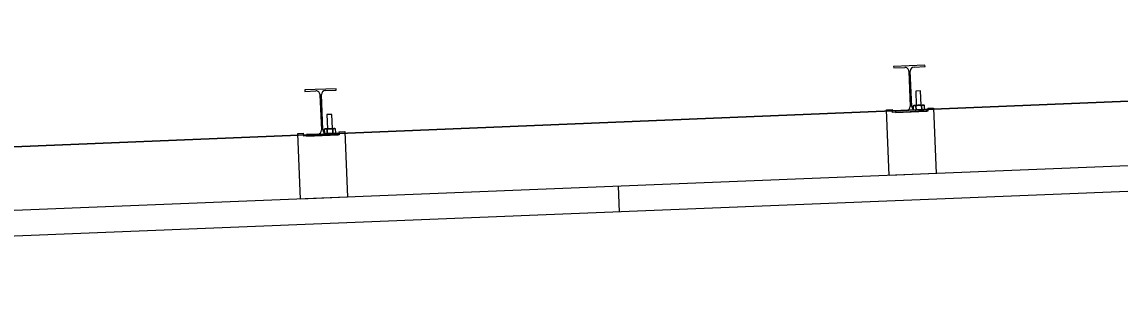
# Model space of a CAD drawing. Extents: x 9538 to 81668, y 7600 to 11751.
# Drawn here: x 11174.2 to 11290.7, y 9714.8 to 9744.9 of the extents above; entities that cross this region are included whole.
import ezdxf

# ---------------------------------------------------------------- set-up
doc = ezdxf.new("R2010")
doc.units = 0
for name, color, linetype in [('dsnStdCells', 7, 'Continuous'), ('dsnStdNameDate', 7, 'Continuous'), ('dsnStdTable', 7, 'Continuous')]:
    doc.layers.add(name, color=color, linetype=linetype)

msp = doc.modelspace()

# ---------------------------------------------------------------- linework, layer by layer
at = {"layer": 'dsnStdCells'}
for p, q in [((11269.98, 9740.31), (11266.65, 9740.18)), ((11269.98, 9740.31), (11266.65, 9740.18)), ((11266.65, 9740.18), (11266.66, 9740.02)), ((11266.65, 9740.18), (11266.66, 9740.02)), ((11266.66, 9740.02), (11267.83, 9740.07)), ((11266.66, 9740.02), (11267.83, 9740.07)), ((11268.82, 9740.11), (11269.99, 9740.16)), ((11268.82, 9740.11), (11269.99, 9740.16)), ((11269.99, 9740.16), (11269.98, 9740.31)), ((11269.99, 9740.16), (11269.98, 9740.31)), ((11268.26, 9739.67), (11268.41, 9735.92)), ((11268.26, 9739.67), (11268.41, 9735.92)), ((11268.57, 9735.93), (11268.42, 9739.68)), ((11268.57, 9735.93), (11268.42, 9739.68)), ((11207.53, 9737.81), (11204.2, 9737.68)), ((11207.53, 9737.81), (11204.2, 9737.68)), ((11204.2, 9737.68), (11204.21, 9737.53)), ((11204.2, 9737.68), (11204.21, 9737.53)), ((11204.21, 9737.53), (11205.38, 9737.57)), ((11204.21, 9737.53), (11205.38, 9737.57)), ((11206.37, 9737.61), (11207.54, 9737.66)), ((11206.37, 9737.61), (11207.54, 9737.66)), ((11207.54, 9737.66), (11207.53, 9737.81)), ((11207.54, 9737.66), (11207.53, 9737.81)), ((11269.52, 9737.58), (11269, 9737.56)), ((11269.52, 9737.58), (11269, 9737.56)), ((11269, 9737.56), (11269.06, 9736.05)), ((11269, 9737.56), (11269.06, 9736.05)), ((11269.58, 9736.07), (11269.52, 9737.58)), ((11269.58, 9736.07), (11269.52, 9737.58)), ((11205.81, 9737.17), (11205.96, 9733.43)), ((11205.81, 9737.17), (11205.96, 9733.43)), ((11206.12, 9733.43), (11205.97, 9737.18)), ((11206.12, 9733.43), (11205.97, 9737.18)), ((11265.9, 9735.56), (11266.53, 9735.59)), ((11266.18, 9728.61), (11265.9, 9735.56)), ((11266.54, 9735.28), (11266.53, 9735.59)), ((11270.28, 9735.43), (11266.54, 9735.28)), ((11268.01, 9735.49), (11266.84, 9735.44)), ((11268.01, 9735.49), (11266.84, 9735.44)), ((11266.84, 9735.44), (11266.85, 9735.29)), ((11266.84, 9735.44), (11266.85, 9735.29)), ((11266.85, 9735.29), (11270.18, 9735.42)), ((11266.85, 9735.29), (11270.18, 9735.42)), ((11268.8, 9736.04), (11268.72, 9735.99)), ((11268.8, 9736.04), (11268.72, 9735.99)), ((11268.72, 9735.99), (11268.74, 9735.61)), ((11268.74, 9735.61), (11268.72, 9735.99)), ((11269.77, 9736.08), (11268.8, 9736.04)), ((11268.8, 9736.04), (11269.77, 9736.08)), ((11270.17, 9735.58), (11269, 9735.53)), ((11270.17, 9735.58), (11269, 9735.53)), ((11269.02, 9736), (11269.04, 9735.58)), ((11269.04, 9735.58), (11269.02, 9736)), ((11269.04, 9735.58), (11269.02, 9736)), ((11269.06, 9736.05), (11269.58, 9736.07)), ((11269.64, 9735.61), (11269.62, 9736.02)), ((11269.62, 9736.02), (11269.64, 9735.61)), ((11269.64, 9735.61), (11269.62, 9736.02)), ((11269.84, 9736.08), (11269.77, 9736.08)), ((11269.77, 9736.08), (11269.84, 9736.08)), ((11269.92, 9736.04), (11269.84, 9736.08)), ((11269.92, 9736.04), (11269.84, 9736.08)), ((11269.86, 9735.56), (11269.94, 9735.62)), ((11269.86, 9735.56), (11269.94, 9735.62)), ((11269.94, 9735.62), (11269.92, 9736.04)), ((11269.94, 9735.62), (11269.92, 9736.04)), ((11270.18, 9735.42), (11270.17, 9735.58)), ((11270.18, 9735.42), (11270.17, 9735.58)), ((11270.27, 9735.74), (11270.9, 9735.76)), ((11270.27, 9735.74), (11270.28, 9735.43)), ((11270.9, 9735.76), (11271.17, 9728.81)), ((11207.07, 9735.09), (11206.55, 9735.06)), ((11207.07, 9735.09), (11206.55, 9735.06)), ((11206.55, 9735.06), (11206.61, 9733.56)), ((11206.55, 9735.06), (11206.61, 9733.56)), ((11207.13, 9733.58), (11207.07, 9735.09)), ((11207.13, 9733.58), (11207.07, 9735.09)), ((11203.45, 9733.06), (11204.07, 9733.09)), ((11203.73, 9726.11), (11203.45, 9733.06)), ((11204.09, 9732.78), (11204.07, 9733.09)), ((11207.83, 9732.93), (11204.09, 9732.78)), ((11205.56, 9732.99), (11204.39, 9732.95)), ((11205.56, 9732.99), (11204.39, 9732.95)), ((11204.39, 9732.95), (11204.4, 9732.79)), ((11204.39, 9732.95), (11204.4, 9732.79)), ((11204.4, 9732.79), (11207.73, 9732.92)), ((11204.4, 9732.79), (11207.73, 9732.92)), ((11206.35, 9733.55), (11206.27, 9733.49)), ((11206.35, 9733.55), (11206.27, 9733.49)), ((11206.27, 9733.49), (11206.29, 9733.11)), ((11206.29, 9733.11), (11206.27, 9733.49)), ((11207.32, 9733.58), (11206.35, 9733.55)), ((11206.35, 9733.55), (11207.32, 9733.58)), ((11207.72, 9733.08), (11206.55, 9733.03)), ((11207.72, 9733.08), (11206.55, 9733.03)), ((11206.59, 9733.09), (11206.57, 9733.5)), ((11206.57, 9733.5), (11206.59, 9733.09)), ((11206.59, 9733.09), (11206.57, 9733.5)), ((11206.61, 9733.56), (11207.13, 9733.58)), ((11207.19, 9733.11), (11207.17, 9733.53)), ((11207.17, 9733.53), (11207.19, 9733.11)), ((11207.19, 9733.11), (11207.17, 9733.53)), ((11207.39, 9733.59), (11207.32, 9733.58)), ((11207.32, 9733.58), (11207.39, 9733.59)), ((11207.47, 9733.54), (11207.39, 9733.59)), ((11207.47, 9733.54), (11207.39, 9733.59)), ((11207.41, 9733.07), (11207.49, 9733.12)), ((11207.41, 9733.07), (11207.49, 9733.12)), ((11207.49, 9733.12), (11207.47, 9733.54)), ((11207.49, 9733.12), (11207.47, 9733.54)), ((11207.73, 9732.92), (11207.72, 9733.08)), ((11207.73, 9732.92), (11207.72, 9733.08)), ((11207.82, 9733.24), (11208.45, 9733.26)), ((11207.82, 9733.24), (11207.83, 9732.93)), ((11208.45, 9733.26), (11208.72, 9726.31)), ((11271.17, 9728.81), (11266.18, 9728.61)), ((11208.72, 9726.31), (11203.73, 9726.11))]:
    msp.add_line(p, q, dxfattribs=at)
for points in [[(11268.74, 9735.61), (11268.74, 9735.61)], [(11269, 9735.53), (11269.86, 9735.56), (11269.86, 9735.56)], [(11206.29, 9733.11), (11206.29, 9733.11)], [(11206.55, 9733.03), (11207.41, 9733.07), (11207.41, 9733.07)]]:
    msp.add_lwpolyline(points, dxfattribs=at)
for centre, start, end in [((11267.85, 9739.65), 2.2841, 92.2932), ((11267.85, 9739.65), 2.2841, 92.2932), ((11268.84, 9739.69), 92.2981, 182.2871), ((11268.84, 9739.69), 92.2981, 182.2871), ((11205.4, 9737.16), 2.2841, 92.2932), ((11205.4, 9737.16), 2.2841, 92.2932), ((11206.39, 9737.2), 92.2981, 182.2871), ((11206.39, 9737.2), 92.2981, 182.2871), ((11268, 9735.91), 272.2981, 2.2871), ((11268, 9735.91), 272.2981, 2.2871), ((11268.99, 9735.95), 182.2841, 272.2932), ((11268.99, 9735.95), 182.2841, 272.2932), ((11268.99, 9735.95), 233.1773, 272.2932), ((11205.55, 9733.41), 272.2981, 2.2871), ((11205.55, 9733.41), 272.2981, 2.2871), ((11206.54, 9733.45), 182.2841, 272.2932), ((11206.54, 9733.45), 182.2841, 272.2932), ((11206.54, 9733.45), 233.1773, 272.2932)]:
    msp.add_arc(centre, 0.417, start, end, dxfattribs=at)
for points in [[(11269.02, 9736), (11269, 9736.01), (11268.94, 9736.04), (11268.86, 9736.05), (11268.79, 9736.03), (11268.74, 9736), (11268.72, 9735.99)], [(11268.72, 9735.99), (11268.74, 9736), (11268.79, 9736.03), (11268.86, 9736.05), (11268.94, 9736.04), (11269, 9736.01), (11269.02, 9736)], [(11269.02, 9736), (11269, 9736.01), (11268.94, 9736.04), (11268.86, 9736.05), (11268.79, 9736.03), (11268.74, 9736), (11268.72, 9735.99)], [(11268.94, 9735.54), (11268.95, 9735.54), (11268.99, 9735.55), (11269.02, 9735.57), (11269.04, 9735.58)], [(11269.62, 9736.02), (11269.57, 9736.04), (11269.46, 9736.06), (11269.3, 9736.07), (11269.16, 9736.04), (11269.07, 9736.01), (11269.02, 9736)], [(11269.02, 9736), (11269.07, 9736.01), (11269.16, 9736.04), (11269.3, 9736.07), (11269.46, 9736.06), (11269.57, 9736.04), (11269.62, 9736.02)], [(11269.62, 9736.02), (11269.57, 9736.04), (11269.46, 9736.06), (11269.3, 9736.07), (11269.16, 9736.04), (11269.07, 9736.01), (11269.02, 9736)], [(11269.04, 9735.58), (11269.09, 9735.57), (11269.2, 9735.55), (11269.36, 9735.54), (11269.51, 9735.56), (11269.59, 9735.59), (11269.64, 9735.61)], [(11269.64, 9735.61), (11269.59, 9735.59), (11269.51, 9735.56), (11269.36, 9735.54), (11269.2, 9735.55), (11269.09, 9735.57), (11269.04, 9735.58)], [(11269.04, 9735.58), (11269.09, 9735.57), (11269.2, 9735.55), (11269.36, 9735.54), (11269.51, 9735.56), (11269.59, 9735.59), (11269.64, 9735.61)], [(11269.92, 9736.04), (11269.91, 9736.05), (11269.87, 9736.06), (11269.81, 9736.08), (11269.73, 9736.08), (11269.67, 9736.05), (11269.64, 9736.03), (11269.62, 9736.02)], [(11269.62, 9736.02), (11269.64, 9736.03), (11269.67, 9736.05), (11269.73, 9736.08), (11269.81, 9736.08), (11269.87, 9736.06), (11269.91, 9736.05), (11269.92, 9736.04)], [(11269.92, 9736.04), (11269.91, 9736.05), (11269.87, 9736.06), (11269.81, 9736.08), (11269.73, 9736.08), (11269.67, 9736.05), (11269.64, 9736.03), (11269.62, 9736.02)], [(11269.64, 9735.61), (11269.65, 9735.6), (11269.69, 9735.58), (11269.75, 9735.56), (11269.83, 9735.56), (11269.89, 9735.59), (11269.92, 9735.61), (11269.94, 9735.62)], [(11269.94, 9735.62), (11269.92, 9735.61), (11269.89, 9735.59), (11269.83, 9735.56), (11269.75, 9735.56), (11269.69, 9735.58), (11269.65, 9735.6), (11269.64, 9735.61)], [(11269.64, 9735.61), (11269.65, 9735.6), (11269.69, 9735.58), (11269.75, 9735.56), (11269.83, 9735.56), (11269.89, 9735.59), (11269.92, 9735.61), (11269.94, 9735.62)], [(11206.57, 9733.5), (11206.55, 9733.52), (11206.49, 9733.54), (11206.41, 9733.55), (11206.34, 9733.53), (11206.29, 9733.5), (11206.27, 9733.49)], [(11206.27, 9733.49), (11206.29, 9733.5), (11206.34, 9733.53), (11206.41, 9733.55), (11206.49, 9733.54), (11206.55, 9733.52), (11206.57, 9733.5)], [(11206.57, 9733.5), (11206.55, 9733.52), (11206.49, 9733.54), (11206.41, 9733.55), (11206.34, 9733.53), (11206.29, 9733.5), (11206.27, 9733.49)], [(11206.49, 9733.04), (11206.5, 9733.04), (11206.54, 9733.05), (11206.57, 9733.07), (11206.59, 9733.09)], [(11207.17, 9733.53), (11207.12, 9733.54), (11207.01, 9733.56), (11206.85, 9733.57), (11206.71, 9733.55), (11206.62, 9733.52), (11206.57, 9733.5)], [(11206.57, 9733.5), (11206.62, 9733.52), (11206.71, 9733.55), (11206.85, 9733.57), (11207.01, 9733.56), (11207.12, 9733.54), (11207.17, 9733.53)], [(11207.17, 9733.53), (11207.12, 9733.54), (11207.01, 9733.56), (11206.85, 9733.57), (11206.71, 9733.55), (11206.62, 9733.52), (11206.57, 9733.5)], [(11207.19, 9733.11), (11207.14, 9733.1), (11207.06, 9733.07), (11206.91, 9733.04), (11206.75, 9733.05), (11206.64, 9733.07), (11206.59, 9733.09)], [(11206.59, 9733.09), (11206.64, 9733.07), (11206.75, 9733.05), (11206.91, 9733.04), (11207.06, 9733.07), (11207.14, 9733.1), (11207.19, 9733.11)], [(11206.59, 9733.09), (11206.64, 9733.07), (11206.75, 9733.05), (11206.91, 9733.04), (11207.06, 9733.07), (11207.14, 9733.1), (11207.19, 9733.11)], [(11207.47, 9733.54), (11207.46, 9733.55), (11207.42, 9733.57), (11207.36, 9733.58), (11207.28, 9733.58), (11207.22, 9733.56), (11207.19, 9733.53), (11207.17, 9733.53)], [(11207.17, 9733.53), (11207.19, 9733.53), (11207.22, 9733.56), (11207.28, 9733.58), (11207.36, 9733.58), (11207.42, 9733.57), (11207.46, 9733.55), (11207.47, 9733.54)], [(11207.47, 9733.54), (11207.46, 9733.55), (11207.42, 9733.57), (11207.36, 9733.58), (11207.28, 9733.58), (11207.22, 9733.56), (11207.19, 9733.53), (11207.17, 9733.53)], [(11207.49, 9733.12), (11207.47, 9733.11), (11207.44, 9733.09), (11207.38, 9733.07), (11207.3, 9733.06), (11207.24, 9733.08), (11207.2, 9733.1), (11207.19, 9733.11)], [(11207.19, 9733.11), (11207.2, 9733.1), (11207.24, 9733.08), (11207.3, 9733.06), (11207.38, 9733.07), (11207.44, 9733.09), (11207.47, 9733.11), (11207.49, 9733.12)], [(11207.19, 9733.11), (11207.2, 9733.1), (11207.24, 9733.08), (11207.3, 9733.06), (11207.38, 9733.07), (11207.44, 9733.09), (11207.47, 9733.11), (11207.49, 9733.12)]]:
    msp.add_open_spline(points, degree=3, dxfattribs=at)
at = {"layer": 'dsnStdNameDate'}
msp.add_line((11496.09, 9744.89), (11020.8, 9725.37), dxfattribs=at)
at = {"layer": 'dsnStdTable'}
for p, q in [((11020.7, 9725.37), (11496.09, 9744.89)), ((11269.98, 9740.31), (11266.65, 9740.18)), ((11266.65, 9740.18), (11266.66, 9740.02)), ((11266.66, 9740.02), (11267.83, 9740.07)), ((11268.82, 9740.11), (11269.99, 9740.16)), ((11269.99, 9740.16), (11269.98, 9740.31)), ((11268.26, 9739.67), (11268.41, 9735.92)), ((11268.57, 9735.93), (11268.42, 9739.68)), ((11207.53, 9737.81), (11204.2, 9737.68)), ((11204.2, 9737.68), (11204.21, 9737.53)), ((11204.21, 9737.53), (11205.38, 9737.57)), ((11206.37, 9737.61), (11207.54, 9737.66)), ((11207.54, 9737.66), (11207.53, 9737.81)), ((11269.52, 9737.58), (11269, 9737.56)), ((11269, 9737.56), (11269.06, 9736.05)), ((11269.58, 9736.07), (11269.52, 9737.58)), ((11205.81, 9737.17), (11205.96, 9733.43)), ((11206.12, 9733.43), (11205.97, 9737.18)), ((11265.9, 9735.56), (11266.53, 9735.59)), ((11266.18, 9728.61), (11265.9, 9735.56)), ((11266.54, 9735.28), (11266.53, 9735.59)), ((11270.28, 9735.43), (11266.54, 9735.28)), ((11268.01, 9735.49), (11266.84, 9735.44)), ((11266.84, 9735.44), (11266.85, 9735.29)), ((11266.85, 9735.29), (11270.18, 9735.42)), ((11268.8, 9736.04), (11268.72, 9735.99)), ((11268.74, 9735.61), (11268.72, 9735.99)), ((11268.8, 9736.04), (11269.77, 9736.08)), ((11270.17, 9735.58), (11269, 9735.53)), ((11269.04, 9735.58), (11269.02, 9736)), ((11269.64, 9735.61), (11269.62, 9736.02)), ((11269.77, 9736.08), (11269.84, 9736.08)), ((11269.92, 9736.04), (11269.84, 9736.08)), ((11269.86, 9735.56), (11269.94, 9735.62)), ((11269.94, 9735.62), (11269.92, 9736.04)), ((11270.18, 9735.42), (11270.17, 9735.58)), ((11270.27, 9735.74), (11270.9, 9735.76)), ((11270.27, 9735.74), (11270.28, 9735.43)), ((11270.9, 9735.76), (11271.17, 9728.81)), ((11207.07, 9735.09), (11206.55, 9735.06)), ((11206.55, 9735.06), (11206.61, 9733.56)), ((11207.13, 9733.58), (11207.07, 9735.09)), ((11399.3, 9733.93), (10987.73, 9717.47)), ((11203.45, 9733.06), (11204.07, 9733.09)), ((11203.73, 9726.11), (11203.45, 9733.06)), ((11204.09, 9732.78), (11204.07, 9733.09)), ((11207.83, 9732.93), (11204.09, 9732.78)), ((11205.56, 9732.99), (11204.39, 9732.95)), ((11204.39, 9732.95), (11204.4, 9732.79)), ((11204.4, 9732.79), (11207.73, 9732.92)), ((11206.35, 9733.55), (11206.27, 9733.49)), ((11206.29, 9733.11), (11206.27, 9733.49)), ((11206.35, 9733.55), (11207.32, 9733.58)), ((11207.72, 9733.08), (11206.55, 9733.03)), ((11206.59, 9733.09), (11206.57, 9733.5)), ((11207.19, 9733.11), (11207.17, 9733.53)), ((11207.32, 9733.58), (11207.39, 9733.59)), ((11207.47, 9733.54), (11207.39, 9733.59)), ((11207.41, 9733.07), (11207.49, 9733.12)), ((11207.49, 9733.12), (11207.47, 9733.54)), ((11207.73, 9732.92), (11207.72, 9733.08)), ((11207.82, 9733.24), (11208.45, 9733.26)), ((11207.82, 9733.24), (11207.83, 9732.93)), ((11208.45, 9733.26), (11208.72, 9726.31)), ((11399.41, 9731.22), (10987.73, 9714.76)), ((11271.17, 9728.81), (11266.18, 9728.61)), ((11237.45, 9727.46), (11237.56, 9724.75)), ((11208.72, 9726.31), (11203.73, 9726.11))]:
    msp.add_line(p, q, dxfattribs=at)
for centre, start, end in [((11267.85, 9739.65), 2.2841, 92.2932), ((11268.84, 9739.69), 92.2981, 182.2871), ((11205.4, 9737.16), 2.2841, 92.2932), ((11206.39, 9737.2), 92.2981, 182.2871), ((11268, 9735.91), 272.2981, 2.2871), ((11268.99, 9735.95), 182.2841, 272.2932), ((11205.55, 9733.41), 272.2981, 2.2871), ((11206.54, 9733.45), 182.2841, 272.2932)]:
    msp.add_arc(centre, 0.417, start, end, dxfattribs=at)
for points in [[(11269.02, 9736), (11269, 9736.01), (11268.94, 9736.04), (11268.86, 9736.05), (11268.79, 9736.03), (11268.74, 9736), (11268.72, 9735.99)], [(11268.94, 9735.54), (11268.95, 9735.54), (11268.99, 9735.55), (11269.02, 9735.57), (11269.04, 9735.58)], [(11269.62, 9736.02), (11269.57, 9736.04), (11269.46, 9736.06), (11269.3, 9736.07), (11269.16, 9736.04), (11269.07, 9736.01), (11269.02, 9736)], [(11269.04, 9735.58), (11269.09, 9735.57), (11269.2, 9735.55), (11269.36, 9735.54), (11269.51, 9735.56), (11269.59, 9735.59), (11269.64, 9735.61)], [(11269.92, 9736.04), (11269.91, 9736.05), (11269.87, 9736.06), (11269.81, 9736.08), (11269.73, 9736.08), (11269.67, 9736.05), (11269.64, 9736.03), (11269.62, 9736.02)], [(11269.64, 9735.61), (11269.65, 9735.6), (11269.69, 9735.58), (11269.75, 9735.56), (11269.83, 9735.56), (11269.89, 9735.59), (11269.92, 9735.61), (11269.94, 9735.62)], [(11206.57, 9733.5), (11206.55, 9733.52), (11206.49, 9733.54), (11206.41, 9733.55), (11206.34, 9733.53), (11206.29, 9733.5), (11206.27, 9733.49)], [(11206.49, 9733.04), (11206.5, 9733.04), (11206.54, 9733.05), (11206.57, 9733.07), (11206.59, 9733.09)], [(11207.17, 9733.53), (11207.12, 9733.54), (11207.01, 9733.56), (11206.85, 9733.57), (11206.71, 9733.55), (11206.62, 9733.52), (11206.57, 9733.5)], [(11206.59, 9733.09), (11206.64, 9733.07), (11206.75, 9733.05), (11206.91, 9733.04), (11207.06, 9733.07), (11207.14, 9733.1), (11207.19, 9733.11)], [(11207.47, 9733.54), (11207.46, 9733.55), (11207.42, 9733.57), (11207.36, 9733.58), (11207.28, 9733.58), (11207.22, 9733.56), (11207.19, 9733.53), (11207.17, 9733.53)], [(11207.19, 9733.11), (11207.2, 9733.1), (11207.24, 9733.08), (11207.3, 9733.06), (11207.38, 9733.07), (11207.44, 9733.09), (11207.47, 9733.11), (11207.49, 9733.12)]]:
    msp.add_open_spline(points, degree=3, dxfattribs=at)

doc.saveas('drawing.dxf')
